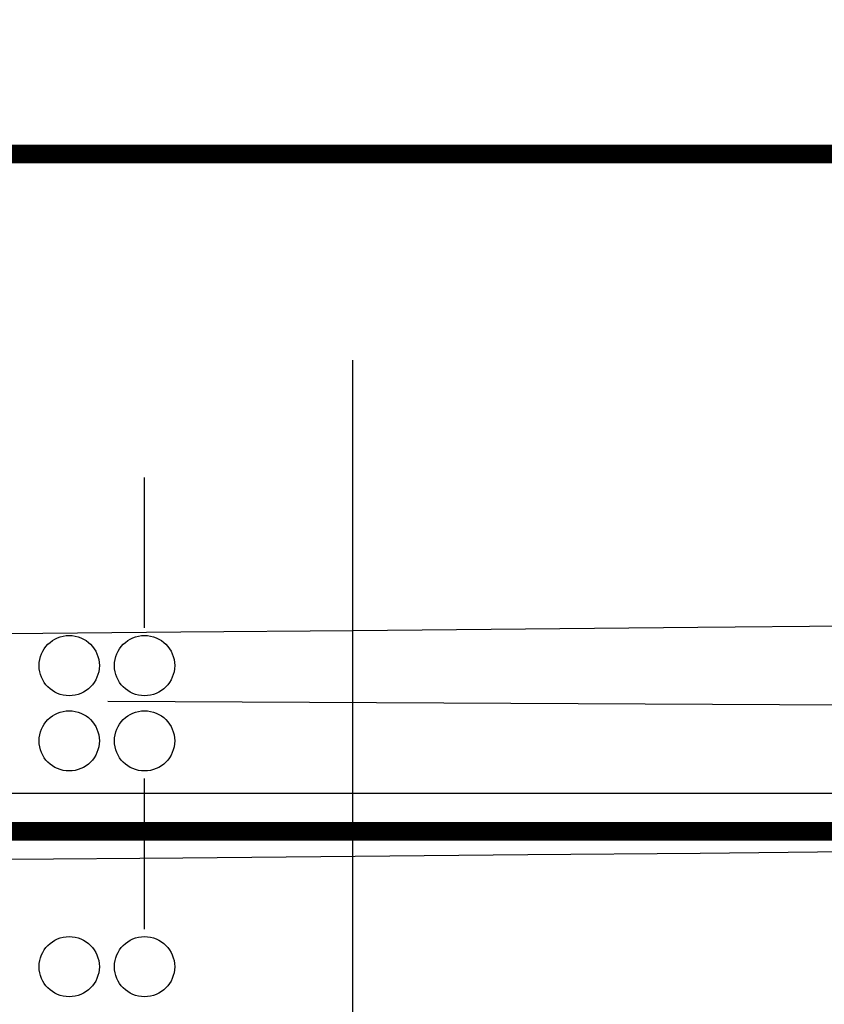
# Model space of a CAD drawing. Header units: metres. Extents: x 3458045 to 3462392, y 5482308 to 5484762.
# Tile 261 of 458: x 3460147.05 to 3460149.19, y 5483999.53 to 5484002.14. Entities that reach past the tile are written whole.
import ezdxf

# ---------------------------------------------------------------- set-up
doc = ezdxf.new("R2010")
doc.units = ezdxf.units.M
for name, pattern in [('AUSGEZOGEN', [2, 1, 1]), ('VERDECKT', [9.525, 6.35, -3.175]), ('VERDECKT2', [4.7625, 3.175, -1.5875])]:
    doc.linetypes.add(name, pattern=pattern)
for name, color, linetype in [('BAUER_BK 2014', 1, 'CONTINUOUS'), ('SP_BAUGRUBE-UWB-Sohle', 1, 'AUSGEZOGEN'), ('SP_BAUGRUBE-VERBAU', 210, 'AUSGEZOGEN'), ('SP_GRADIENTE', 3, 'CONTINUOUS'), ('SP_HW10', 170, 'VERDECKT'), ('SP_HW100', 170, 'VERDECKT'), ('SP_Tangentenband', 1, 'CONTINUOUS'), ('SP_Tunnelsohle_L7+8-Schnitt', 2, 'CONTINUOUS'), ('SP_Tunnelsohle_Sauberkeitsschicht', 1, 'CONTINUOUS')]:
    doc.layers.add(name, color=color, linetype=linetype)
doc.layers.add('SP_Höhenplan-Beschriftung-Linien', color=2, linetype='CONTINUOUS', lineweight=25)

msp = doc.modelspace()

# ---------------------------------------------------------------- linework, layer by layer
at = {"layer": 'BAUER_BK 2014', "color": 7, "linetype": 'Continuous'}
for points in [[(3460147.3809, 5484000.5271), (3460147.3809, 5484000.9271)], [(3460147.3809, 5483999.7271), (3460147.3809, 5484000.1271)]]:
    msp.add_lwpolyline(points, dxfattribs=at)
for centre in [(3460147.1809, 5484000.4271), (3460147.3809, 5484000.4271), (3460147.1809, 5484000.2271), (3460147.3809, 5484000.2271), (3460147.1809, 5483999.6271), (3460147.3809, 5483999.6271)]:
    msp.add_circle(centre, 0.08, dxfattribs=at)
at = {"layer": 'SP_BAUGRUBE-UWB-Sohle'}
msp.add_lwpolyline([(3460024.5744, 5483998.4468), (3460120.4579, 5483997.9661, 0.014054), (3460230.5579, 5484000.5071)], format="xyb", dxfattribs=at)
at = {"layer": 'SP_BAUGRUBE-VERBAU', "linetype": 'VERDECKT2'}
msp.add_line((3460147.9329, 5484006.0008), (3460147.9329, 5483992.7703), dxfattribs=at)
at = {"layer": 'SP_GRADIENTE'}
msp.add_lwpolyline([(3460003.0579, 5484001.0547), (3460120.4704, 5484000.4661, 0.014971), (3460237.5964, 5484003.3841), (3460290.2914, 5484006.2738, -0.006233), (3460339.7757, 5484008.3712), (3460355.6575, 5484008.8465, -0.009984), (3460395.4997, 5484009.2435), (3460406.594, 5484009.1325, -0.00508)], format="xyb", dxfattribs=at)
at = {"layer": 'SP_HW10', "lineweight": 30, "const_width": 0.05}
msp.add_lwpolyline([(3459990.95, 5483999.9867), (3460406.594, 5483999.9867)], dxfattribs=at)
at = {"layer": 'SP_HW100', "lineweight": 30, "const_width": 0.05}
msp.add_lwpolyline([(3459990.95, 5484001.7867), (3460406.594, 5484001.7867)], dxfattribs=at)
at = {"layer": 'SP_Höhenplan-Beschriftung-Linien', "color": 251, "linetype": 'VERDECKT'}
msp.add_line((3460406.594, 5484000.0871), (3459994.581, 5484000.0871), dxfattribs=at)
at = {"layer": 'SP_Tangentenband', "color": 7, "linetype": 'VERDECKT2'}
msp.add_lwpolyline([(3460237.5964, 5484003.3841), (3460179.0334, 5484000.1725), (3460120.4704, 5484000.4661)], dxfattribs=at)
at = {"layer": 'SP_Tunnelsohle_L7+8-Schnitt'}
msp.add_lwpolyline([(3460022.8279, 5484000.3556), (3460120.4674, 5483999.8661, 0.014971), (3460237.6293, 5484002.785), (3460290.3243, 5484005.6747, -0.00255), (3460310.5579, 5484006.6817)], format="xyb", dxfattribs=at)
at = {"layer": 'SP_Tunnelsohle_Sauberkeitsschicht'}
msp.add_lwpolyline([(3460024.5769, 5483998.9468), (3460120.4604, 5483998.4661, 0.014971), (3460237.7061, 5484001.3871), (3460290.4009, 5484004.2768, -0.002542), (3460310.5579, 5484005.2803)], format="xyb", dxfattribs=at)

doc.saveas('drawing.dxf')
